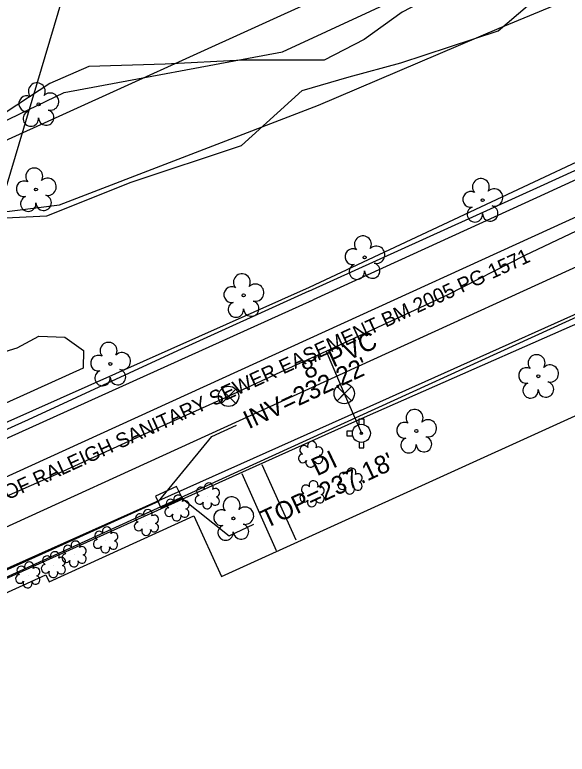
# Model space of a CAD drawing. Extents: x 2100323 to 2109811, y 740376 to 749755.
# Drawn here: x 2108485.1 to 2108606.5, y 746133.1 to 746295.5 of the extents above; entities that cross this region are included whole.
import ezdxf

# ---------------------------------------------------------------- set-up
doc = ezdxf.new("R2010")
doc.units = 0
for name, color, linetype in [('Exist Building', 7, 'Continuous'), ('Exist Hydro Jurisdictional Stream or Body of Water', 7, 'Continuous'), ('Exist Other Culture Area Outline', 7, 'Continuous'), ('Exist Right of Way Easement Line', 7, 'Continuous'), ('Exist Right of Way Easement Line Text', 7, 'Continuous'), ('Exist Right of Way Line', 7, 'Continuous'), ('Exist Roads Curbs', 7, 'Continuous'), ('Exist Roads EOP Other', 7, 'Continuous'), ('Exist Structure Minor Drop Inlet', 7, 'Continuous'), ('Exist Structure Minor Drop Inlet Text', 7, 'Continuous'), ('Exist Structure Minor Drop Inlet Top Elevation', 7, 'Continuous'), ('Exist Structure Minor Pipes RCP 15 Inch', 7, 'Continuous'), ('Exist Structure Minor Pipes RCP 15 Inch Invert', 7, 'Continuous'), ('Exist Structure Minor Pipes RCP 15 Inch Leader', 7, 'Continuous'), ('Exist Utilities Sanitary Sewer UG Line', 7, 'Continuous'), ('Exist Utilities Sanitary Sewer UG Line Text', 7, 'Continuous'), ('Exist Utilities Water Fire Hydrant CELL', 7, 'Continuous'), ('Exist Utilities Water UG Line SUE LOS B', 7, 'Continuous'), ('Exist Utilities Water Valve CELL', 7, 'Continuous'), ('Exist Vegetation Hedge Row', 7, 'Continuous'), ('Exist Vegetation Shrub CELL', 7, 'Continuous'), ('Exist Vegetation Tree CELL', 7, 'Continuous')]:
    doc.layers.add(name, color=color, linetype=linetype)

msp = doc.modelspace()

# ---------------------------------------------------------------- linework, layer by layer
at = {"layer": 'Exist Building'}
msp.add_lwpolyline([(2108703.48, 746050.11), (2108476.84, 745947.07), (2108444.56, 746018.06), (2108388.51, 745992.57), (2108373.62, 746025.32), (2108392, 746033.67), (2108363, 746097.48), (2108401.46, 746114.97), (2108395.79, 746127.44), (2108427.57, 746141.89), (2108427.08, 746142.96), (2108491.97, 746172.46), (2108492.66, 746170.92), (2108524.48, 746185.39), (2108530.52, 746172.09), (2108627.39, 746216.12), (2108620.8, 746230.62), (2108643.82, 746241.08), (2108650.51, 746226.37), (2108661.61, 746231.42), (2108671.04, 746210.67), (2108667.98, 746209.27), (2108701.38, 746135.79), (2108670.84, 746121.91)], close=True, dxfattribs=at)
at = {"layer": 'Exist Hydro Jurisdictional Stream or Body of Water'}
for points in [[(2108319.63, 746186.87), (2108358.19, 746207.19), (2108396.8, 746222.52), (2108430.4, 746245.86), (2108458.08, 746260.14), (2108495.96, 746278.41), (2108543.96, 746287.29), (2108582.6, 746305.25), (2108622.99, 746319.52), (2108659.56, 746336.66), (2108702.34, 746355.69), (2108747.54, 746378.52), (2108774.99, 746393.14)], [(2108325.16, 746177.56), (2108366.22, 746196.31), (2108404.36, 746212.58), (2108441.45, 746232.25), (2108465.46, 746249.96), (2108494.94, 746253.74), (2108551.85, 746275.57), (2108591.57, 746292.54), (2108628.73, 746307.97), (2108665.11, 746322.41), (2108709.89, 746339.21), (2108737.92, 746351.91), (2108765.68, 746364.01), (2108780.96, 746373.86), (2108780.9, 746373.99), (2108790.42, 746374.05)]]:
    msp.add_lwpolyline(points, dxfattribs=at)
at = {"layer": 'Exist Other Culture Area Outline'}
for p, q in [((2108546.92, 746180.04), (2108539.45, 746196.62)), ((2108535.01, 746194.7), (2108542.52, 746177.78))]:
    msp.add_line(p, q, dxfattribs=at)
msp.add_lwpolyline([(2108476.25, 746219.47), (2108485.62, 746222.32), (2108490.45, 746224.87), (2108496.09, 746224.62), (2108500.23, 746221.74), (2108500.14, 746217.87), (2108486.23, 746211.58), (2108473.52, 746205.8)], dxfattribs=at)
at = {"layer": 'Exist Right of Way Easement Line'}
for p, q in [((2108524.96, 746397.79), (2108461.23, 746183.93)), ((2108461.23, 746183.93), (2108704.19, 746294.77)), ((2108449.44, 746156.56), (2108694.36, 746268.3))]:
    msp.add_line(p, q, dxfattribs=at)
at = {"layer": 'Exist Right of Way Line'}
msp.add_line((2107726.52, 745923.8), (2108924.68, 746468.63), dxfattribs=at)
at = {"layer": 'Exist Roads Curbs'}
for points in [[(2108549.74, 746234.73), (2108600.62, 746257.85), (2108634.14, 746273.13), (2108686.43, 746296.74), (2108739.44, 746320.9), (2108766.44, 746333.2), (2108782.97, 746340.74), (2108787.99, 746343.35), (2108792.6, 746345.91), (2108796.13, 746347.82), (2108799.26, 746349.59), (2108802.24, 746352.27), (2108805.75, 746356.39), (2108807.06, 746360.4), (2108807.6, 746364.59), (2108807.58, 746369.22), (2108806.89, 746371.36), (2108802.34, 746380.14), (2108796.13, 746391.92), (2108794.75, 746394.59)], [(2108561.92, 746207.08), (2108623.08, 746234.05), (2108667.39, 746253.82), (2108669.51, 746254.64), (2108670.93, 746254.98), (2108673.15, 746254.84), (2108675.41, 746253.5), (2108676.52, 746251.36), (2108679.81, 746243.71), (2108680.97, 746241.22), (2108680.99, 746239.15), (2108680.58, 746237.67), (2108679.06, 746236.27), (2108676.95, 746235.18), (2108662.75, 746228.9)], [(2108549.74, 746234.73), (2108520.85, 746221.65), (2108488.05, 746206.53), (2108456.11, 746192.12)], [(2108354.35, 746021.77), (2108353.97, 746023.02), (2108353.78, 746024.65), (2108354.13, 746025.79), (2108355.3, 746027.8), (2108357.3, 746029.16), (2108369.23, 746034.27), (2108349.34, 746077.65), (2108340.32, 746097.01), (2108328.99, 746091.81), (2108325.87, 746090.88), (2108323.6, 746091.46), (2108322.27, 746092.97), (2108321.72, 746094.42), (2108321.47, 746096.13), (2108322.49, 746097.98), (2108324.16, 746099.39), (2108326.97, 746100.84), (2108345.43, 746108.86), (2108452.45, 746157.82), (2108536.71, 746195.7), (2108561.92, 746207.08)]]:
    msp.add_lwpolyline(points, dxfattribs=at)
at = {"layer": 'Exist Roads EOP Other'}
for points in [[(2108806.5, 746353.21), (2108803.74, 746350.33), (2108799.36, 746346.88), (2108789.49, 746341.46), (2108712.68, 746306.44), (2108630.87, 746269.55), (2108599.74, 746255.24), (2108550.66, 746232.87)], [(2108561.1, 746208.56), (2108634.23, 746241.34), (2108669.16, 746256.97), (2108672.29, 746256.97), (2108675.98, 746255.5), (2108677.72, 746253.62), (2108679.94, 746248.75), (2108682.1, 746244.35), (2108683.01, 746241.89), (2108683.07, 746239.46), (2108682.44, 746237.48), (2108681.37, 746235.98), (2108680.3, 746234.85), (2108663.48, 746227.3)], [(2108084.96, 746007.86), (2108097.08, 746013.52), (2108103, 746016.27), (2108118.4, 746021.59), (2108138.52, 746030.5), (2108150.17, 746036.7), (2108170.38, 746048.67), (2108190.12, 746061), (2108216.26, 746077.76), (2108231.25, 746086.58), (2108252.21, 746098.14), (2108282.21, 746111.9), (2108311.51, 746124.71), (2108322.17, 746129.53), (2108332.66, 746134.37), (2108433.95, 746179.77), (2108471.5, 746197.1), (2108550.66, 746232.87)], [(2108561.1, 746208.56), (2108457.72, 746162.34), (2108387.88, 746130.99), (2108331.99, 746105.27), (2108323.35, 746101.23), (2108321.21, 746099.74), (2108319.89, 746097.44), (2108319.81, 746094.57), (2108320.54, 746092), (2108321.54, 746090.64), (2108322.91, 746089.55), (2108324.39, 746088.83), (2108326.94, 746089.05), (2108339.52, 746094.47)]]:
    msp.add_lwpolyline(points, dxfattribs=at)
at = {"layer": 'Exist Structure Minor Drop Inlet'}
msp.add_lwpolyline([(2108517.25, 746187.18), (2108521.87, 746189.34), (2108520.69, 746191.87), (2108516.07, 746189.71)], close=True, dxfattribs=at)
at = {"layer": 'Exist Structure Minor Drop Inlet Top Elevation'}
msp.add_lwpolyline([(2108521.84, 746189.32), (2108532.22, 746181.03), (2108537.66, 746183.56)], dxfattribs=at)
at = {"layer": 'Exist Structure Minor Pipes RCP 15 Inch'}
msp.add_line((2108516.7, 746188.59), (2108354.69, 746115.3), dxfattribs=at)
at = {"layer": 'Exist Structure Minor Pipes RCP 15 Inch Leader'}
msp.add_lwpolyline([(2108516.7, 746188.59), (2108528.43, 746202.82), (2108533.86, 746205.35)], dxfattribs=at)
at = {"layer": 'Exist Utilities Sanitary Sewer UG Line'}
msp.add_line((2108445.37, 746165.7), (2108699.27, 746281.54), dxfattribs=at)
at = {"layer": 'Exist Utilities Water Fire Hydrant CELL'}
msp.add_line((2108561.26, 746203.53), (2108561.26, 746203.53), dxfattribs=at)
for points in [[(2108560.75, 746205.44), (2108560.75, 746206.73), (2108561.77, 746206.73), (2108561.77, 746205.41)], [(2108559.35, 746204.04), (2108558.06, 746204.04), (2108558.06, 746203.01), (2108559.35, 746203.01)], [(2108560.75, 746201.61), (2108560.75, 746200.33), (2108561.77, 746200.33), (2108561.77, 746201.64)]]:
    msp.add_lwpolyline(points, dxfattribs=at)
for radius in [1.98, 0.243]:
    msp.add_circle((2108561.26, 746203.53), radius, dxfattribs=at)
at = {"layer": 'Exist Utilities Water UG Line SUE LOS B'}
for points in [[(2108461.11, 746180.01), (2108494.97, 746194.85), (2108517.86, 746205.35), (2108532.09, 746211.66), (2108544.56, 746217.49), (2108553.5, 746221.56), (2108580.36, 746234.03), (2108597.25, 746242.65), (2108608.54, 746248.01), (2108630.63, 746258.42), (2108653.68, 746269.46), (2108678.42, 746280.64)], [(2108553.5, 746221.56), (2108557.51, 746212.26), (2108561.26, 746203.53)]]:
    msp.add_lwpolyline(points, dxfattribs=at)
at = {"layer": 'Exist Utilities Water Valve CELL'}
for points in [[(2108559.08, 746213.84), (2108555.93, 746210.69), (2108557.51, 746212.26), (2108559.08, 746210.69), (2108555.93, 746213.84)], [(2108533.66, 746213.23), (2108530.51, 746210.08), (2108532.09, 746211.66), (2108533.66, 746210.08), (2108530.51, 746213.23)]]:
    msp.add_lwpolyline(points, dxfattribs=at)
for centre in [(2108532.09, 746211.66), (2108557.51, 746212.26)]:
    msp.add_circle(centre, 2.23, dxfattribs=at)
at = {"layer": 'Exist Vegetation Hedge Row'}
for points in [[(2108764.53, 746383.76), (2108744.58, 746378.39), (2108734.41, 746373.13), (2108723.85, 746360.43), (2108712.41, 746354.51), (2108696.2, 746352.28), (2108681.67, 746347.15), (2108671.68, 746339.96), (2108657.7, 746332.72), (2108638.05, 746322.06), (2108606.49, 746312.71), (2108587.7, 746305.17), (2108570.19, 746296.06), (2108561.9, 746290.03), (2108553.08, 746285.46), (2108535.2, 746285.47)], [(2108534.96, 746266.78), (2108548.28, 746278.85), (2108558.59, 746281.83), (2108569.94, 746284.9), (2108591.35, 746291.9), (2108597.76, 746297.4), (2108605.26, 746301.95), (2108618.29, 746305.06), (2108664.45, 746321.07), (2108689.1, 746332.53), (2108706.09, 746337.87), (2108725.05, 746346.9), (2108748.58, 746356.01), (2108766.91, 746364.95), (2108781.69, 746373.97), (2108795.22, 746373.01), (2108800.91, 746372.28), (2108802.64, 746364.31), (2108802.75, 746357.4), (2108799.25, 746351.98), (2108735.01, 746322.3), (2108659.13, 746286.78), (2108549.79, 746235.54)], [(2108535.2, 746285.47), (2108518.2, 746284.61), (2108501.41, 746284.07), (2108492.86, 746280.38), (2108483.26, 746274.1)], [(2108473.98, 746250.42), (2108492.17, 746251.3), (2108510.71, 746258.73), (2108534.96, 746266.78)], [(2108549.79, 746235.54), (2108373.51, 746157.02), (2108278.11, 746114.68), (2108245.96, 746104.8), (2108229.09, 746093.8), (2108205.77, 746080.34), (2108184.33, 746073.2), (2108160.12, 746067.97), (2108142.61, 746062.11), (2108131.29, 746054.45), (2108132.77, 746044.36), (2108129.59, 746034.11), (2108119.53, 746028.72), (2108111.52, 746034.7)]]:
    msp.add_lwpolyline(points, dxfattribs=at)
at = {"layer": 'Exist Vegetation Shrub CELL'}
for p, q in [((2108550.19, 746198.74), (2108550.19, 746198.74)), ((2108558.87, 746192.87), (2108558.87, 746192.87)), ((2108527.51, 746189.61), (2108527.51, 746189.61)), ((2108550.53, 746190.09), (2108550.53, 746190.09)), ((2108520.82, 746186.95), (2108520.82, 746186.95)), ((2108514.13, 746183.77), (2108514.13, 746183.77)), ((2108505.15, 746179.93), (2108505.15, 746179.93)), ((2108498.25, 746176.85), (2108498.25, 746176.85)), ((2108493.7, 746174.51), (2108493.7, 746174.51)), ((2108488.06, 746172.25), (2108488.06, 746172.25))]:
    msp.add_line(p, q, dxfattribs=at)
for centre, radius, start, end in [((2108548.71, 746199.87), 0.968, 35.8908, 245.4216), ((2108550.42, 746200.79), 0.99, 334.8391, 200.4717), ((2108551.87, 746199.61), 0.929, 284.4567, 126.0861), ((2108548.39, 746198.04), 0.955, 95.1099, 327.9534), ((2108551.83, 746197.82), 0.937, 204.9913, 73.4601), ((2108550.07, 746197.06), 0.984, 151.2797, 21.387), ((2108557.38, 746193.99), 0.968, 35.8908, 245.4216), ((2108559.1, 746194.91), 0.99, 334.8391, 200.4717), ((2108560.54, 746193.74), 0.929, 284.4567, 126.0861), ((2108550.76, 746192.13), 0.99, 334.8391, 200.4717), ((2108557.07, 746192.16), 0.955, 95.1099, 327.9534), ((2108560.5, 746191.94), 0.937, 204.9913, 73.4601), ((2108526.03, 746190.74), 0.968, 35.8908, 245.4216), ((2108527.74, 746191.65), 0.99, 334.8391, 200.4717), ((2108529.18, 746190.48), 0.929, 284.4567, 126.0861), ((2108549.05, 746191.21), 0.968, 35.8908, 245.4216), ((2108552.2, 746190.96), 0.929, 284.4567, 126.0861), ((2108558.74, 746191.18), 0.984, 151.2797, 21.387), ((2108521.05, 746188.99), 0.99, 334.8391, 200.4717), ((2108525.71, 746188.91), 0.955, 95.1099, 327.9534), ((2108529.15, 746188.68), 0.937, 204.9913, 73.4601), ((2108548.73, 746189.38), 0.955, 95.1099, 327.9534), ((2108552.17, 746189.16), 0.937, 204.9913, 73.4601), ((2108519.34, 746188.08), 0.968, 35.8908, 245.4216), ((2108522.49, 746187.82), 0.929, 284.4567, 126.0861), ((2108527.38, 746187.93), 0.984, 151.2797, 21.387), ((2108550.4, 746188.4), 0.984, 151.2797, 21.387), ((2108514.36, 746185.81), 0.99, 334.8391, 200.4717), ((2108519.02, 746186.25), 0.955, 95.1099, 327.9534), ((2108522.46, 746186.02), 0.937, 204.9913, 73.4601), ((2108512.65, 746184.89), 0.968, 35.8908, 245.4216), ((2108515.8, 746184.64), 0.929, 284.4567, 126.0861), ((2108520.69, 746185.27), 0.984, 151.2797, 21.387), ((2108505.37, 746181.97), 0.99, 334.8391, 200.4717), ((2108512.33, 746183.06), 0.955, 95.1099, 327.9534), ((2108515.77, 746182.84), 0.937, 204.9913, 73.4601), ((2108503.66, 746181.06), 0.968, 35.8908, 245.4216), ((2108506.82, 746180.8), 0.929, 284.4567, 126.0861), ((2108514, 746182.08), 0.984, 151.2797, 21.387), ((2108498.48, 746178.89), 0.99, 334.8391, 200.4717), ((2108503.34, 746179.23), 0.955, 95.1099, 327.9534), ((2108506.78, 746179), 0.937, 204.9913, 73.4601), ((2108496.77, 746177.97), 0.968, 35.8908, 245.4216), ((2108499.92, 746177.72), 0.929, 284.4567, 126.0861), ((2108505.02, 746178.25), 0.984, 151.2797, 21.387), ((2108492.21, 746175.63), 0.968, 35.8908, 245.4216), ((2108493.93, 746176.55), 0.99, 334.8391, 200.4717), ((2108496.45, 746176.14), 0.955, 95.1099, 327.9534), ((2108499.89, 746175.92), 0.937, 204.9913, 73.4601), ((2108488.29, 746174.29), 0.99, 334.8391, 200.4717), ((2108495.37, 746175.38), 0.929, 284.4567, 126.0861), ((2108498.12, 746175.16), 0.984, 151.2797, 21.387), ((2108486.58, 746173.38), 0.968, 35.8908, 245.4216), ((2108489.74, 746173.12), 0.929, 284.4567, 126.0861), ((2108491.9, 746173.8), 0.955, 95.1099, 327.9534), ((2108493.57, 746172.82), 0.984, 151.2797, 21.387), ((2108495.33, 746173.58), 0.937, 204.9913, 73.4601), ((2108486.26, 746171.55), 0.955, 95.1099, 327.9534), ((2108489.7, 746171.32), 0.937, 204.9913, 73.4601), ((2108487.94, 746170.57), 0.984, 151.2797, 21.387)]:
    msp.add_arc(centre, radius, start, end, dxfattribs=at)
at = {"layer": 'Exist Vegetation Tree CELL'}
for p, q in [((2108490.35, 746275.78), (2108490.35, 746275.78)), ((2108489.79, 746257.08), (2108489.79, 746257.08)), ((2108587.9, 746254.74), (2108587.9, 746254.74)), ((2108561.98, 746242.17), (2108561.98, 746242.17)), ((2108535.4, 746233.83), (2108535.4, 746233.83)), ((2108506.11, 746218.79), (2108506.11, 746218.79)), ((2108600.13, 746216.08), (2108600.13, 746216.08)), ((2108573.34, 746204.04), (2108573.34, 746204.04)), ((2108533.16, 746184.85), (2108533.16, 746184.85))]:
    msp.add_line(p, q, dxfattribs=at)
for centre in [(2108490.35, 746275.78), (2108489.79, 746257.08), (2108587.9, 746254.74), (2108561.98, 746242.17), (2108535.4, 746233.83), (2108506.11, 746218.79), (2108600.13, 746216.08), (2108573.34, 746204.04), (2108533.16, 746184.85)]:
    msp.add_circle(centre, 0.326, dxfattribs=at)
for centre, radius, start, end in [((2108489.97, 746278.65), 1.86, 330.1651, 219.7134), ((2108487.75, 746275.93), 1.73, 62.6636, 279.3457), ((2108492.9, 746276.37), 1.9, 257.1011, 134.1999), ((2108488.65, 746272.66), 1.69, 111.5671, 6.231), ((2108492.03, 746272.88), 1.7, 181.2822, 74.56), ((2108489.41, 746259.95), 1.86, 330.1651, 219.7134), ((2108492.34, 746257.67), 1.9, 257.1011, 134.1999), ((2108587.51, 746257.62), 1.86, 330.1651, 219.7134), ((2108487.19, 746257.23), 1.73, 62.6636, 279.3457), ((2108585.29, 746254.9), 1.73, 62.6636, 279.3457), ((2108590.45, 746255.33), 1.9, 257.1011, 134.1999), ((2108488.09, 746253.96), 1.69, 111.5671, 6.231), ((2108491.47, 746254.18), 1.7, 181.2822, 74.56), ((2108586.19, 746251.62), 1.69, 111.5671, 6.231), ((2108589.57, 746251.84), 1.7, 181.2822, 74.56), ((2108561.6, 746245.04), 1.86, 330.1651, 219.7134), ((2108564.53, 746242.75), 1.9, 257.1011, 134.1999), ((2108559.38, 746242.32), 1.73, 62.6636, 279.3457), ((2108560.28, 746239.04), 1.69, 111.5671, 6.231), ((2108563.65, 746239.27), 1.7, 181.2822, 74.56), ((2108535.01, 746236.71), 1.86, 330.1651, 219.7134), ((2108532.79, 746233.99), 1.73, 62.6636, 279.3457), ((2108537.95, 746234.42), 1.9, 257.1011, 134.1999), ((2108533.69, 746230.71), 1.69, 111.5671, 6.231), ((2108537.07, 746230.93), 1.7, 181.2822, 74.56), ((2108505.73, 746221.66), 1.86, 330.1651, 219.7134), ((2108503.51, 746218.94), 1.73, 62.6636, 279.3457), ((2108508.66, 746219.37), 1.9, 257.1011, 134.1999), ((2108599.75, 746218.95), 1.86, 330.1651, 219.7134), ((2108504.41, 746215.66), 1.69, 111.5671, 6.231), ((2108507.79, 746215.89), 1.7, 181.2822, 74.56), ((2108597.53, 746216.23), 1.73, 62.6636, 279.3457), ((2108602.68, 746216.66), 1.9, 257.1011, 134.1999), ((2108598.43, 746212.95), 1.69, 111.5671, 6.231), ((2108601.81, 746213.18), 1.7, 181.2822, 74.56), ((2108572.95, 746206.92), 1.86, 330.1651, 219.7134), ((2108570.73, 746204.2), 1.73, 62.6636, 279.3457), ((2108575.88, 746204.63), 1.9, 257.1011, 134.1999), ((2108571.63, 746200.92), 1.69, 111.5671, 6.231), ((2108575.01, 746201.14), 1.7, 181.2822, 74.56), ((2108532.77, 746187.72), 1.86, 330.1651, 219.7134), ((2108530.55, 746185), 1.73, 62.6636, 279.3457), ((2108535.71, 746185.44), 1.9, 257.1011, 134.1999), ((2108531.45, 746181.73), 1.69, 111.5671, 6.231), ((2108534.83, 746181.95), 1.7, 181.2822, 74.56)]:
    msp.add_arc(centre, radius, start, end, dxfattribs=at)

# ---------------------------------------------------------------- texts
at = {"layer": 'Exist Right of Way Easement Line Text'}
msp.add_text("20' CITY OF RALEIGH SANITARY SEWER EASEMENT BM 2005 PG 1571", height=3.2, rotation=24.5238, dxfattribs=at).set_placement((2108467.43, 746181.48))
at = {"layer": 'Exist Structure Minor Drop Inlet Text'}
msp.add_text('DI', height=4, rotation=25.5972, dxfattribs=at).set_placement((2108551.53, 746194.06))
at = {"layer": 'Exist Structure Minor Drop Inlet Top Elevation'}
msp.add_text("TOP=237.18'", height=4, rotation=25, dxfattribs=at).set_placement((2108540.32, 746182.59))
at = {"layer": 'Exist Structure Minor Pipes RCP 15 Inch Invert'}
msp.add_text("INV=232.22'", height=4, rotation=25, dxfattribs=at).set_placement((2108536.52, 746204.39))
at = {"layer": 'Exist Utilities Sanitary Sewer UG Line Text'}
msp.add_text('8" PVC', height=4, rotation=24.5238, dxfattribs=at).set_placement((2108549.32, 746215.32))

doc.saveas('drawing.dxf')
